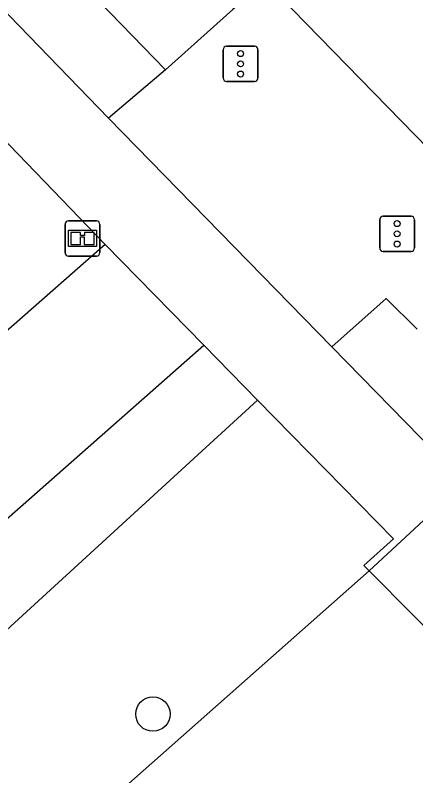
# Model space of a CAD drawing. Extents: x 160664 to 161506, y 382245 to 383288.
# Drawn here: x 161217.89 to 161229.26, y 383132.85 to 383154.45 of the extents above; entities that cross this region are included whole.
import ezdxf

# ---------------------------------------------------------------- set-up
doc = ezdxf.new("R2010")
doc.units = 0
for name, color, linetype in [('IMGEO_Boom', 7, 'Continuous'), ('IMGEO_Fietspad_gesloten', 7, 'Continuous'), ('IMGEO_Groenvoorziening', 7, 'Continuous'), ('IMGEO_Informatiebord', 7, 'Continuous'), ('IMGEO_Muur', 7, 'Continuous'), ('IMGEO_Rijbaan_lokaal_open', 7, 'Continuous'), ('IMGEO_Verkeersregelinstallatiepaal', 7, 'Continuous'), ('IMGEO_Voetpad_open', 7, 'Continuous')]:
    doc.layers.add(name, color=color, linetype=linetype)

msp = doc.modelspace()

# ---------------------------------------------------------------- linework, layer by layer
at = {"layer": 'IMGEO_Boom'}
msp.add_circle((161221.801, 383134.604), 0.489, dxfattribs=at)
at = {"layer": 'IMGEO_Fietspad_gesloten'}
for points in [[(161220.542, 383151.528), (161215.744, 383156.483), (161190.617, 383182.288)], [(161222.157, 383152.902), (161206.418, 383169.107)], [(161222.157, 383152.902), (161220.542, 383151.528)], [(161226.882, 383145.034), (161228.426, 383146.407), (161229.297, 383145.531)], [(161230.649, 383141.176), (161226.882, 383145.034)]]:
    msp.add_lwpolyline(points, dxfattribs=at)
at = {"layer": 'IMGEO_Groenvoorziening'}
for points in [[(161201.016, 383121.754), (161224.773, 383143.52)], [(161227.936, 383138.676), (161204.651, 383118.07), (161202.516, 383120.234), (161201.016, 383121.754)]]:
    msp.add_lwpolyline(points, dxfattribs=at)
at = {"layer": 'IMGEO_Informatiebord'}
for p, q in [((161219.306, 383147.709), (161219.306, 383148.509)), ((161219.306, 383148.509), (161219.306, 383147.709)), ((161219.406, 383148.609), (161220.196, 383148.609)), ((161220.196, 383148.609), (161219.406, 383148.609)), ((161220.296, 383148.509), (161220.296, 383147.709)), ((161220.296, 383147.709), (161220.296, 383148.509)), ((161220.196, 383147.609), (161219.406, 383147.609)), ((161219.406, 383147.609), (161220.196, 383147.609))]:
    msp.add_line(p, q, dxfattribs=at)
for points in [[(161219.407, 383148.341), (161220.195, 383148.341), (161220.195, 383147.877), (161219.407, 383147.877), (161219.407, 383148.341)], [(161219.472, 383148.276), (161219.472, 383147.942), (161219.747, 383147.942), (161219.748, 383148.155), (161219.852, 383148.156), (161219.853, 383147.942), (161220.13, 383147.942), (161220.13, 383148.276), (161219.854, 383148.276), (161219.854, 383148.196), (161219.748, 383148.196), (161219.748, 383148.276), (161219.472, 383148.276)]]:
    msp.add_lwpolyline(points, dxfattribs=at)
for centre, start, end in [((161219.406, 383148.509), 90, 180), ((161219.406, 383148.509), 90, 180), ((161220.196, 383148.509), 0, 90), ((161220.196, 383148.509), 360, 90), ((161219.406, 383147.709), 180, 270), ((161219.406, 383147.709), 180, 270), ((161220.196, 383147.709), 270, 0), ((161220.196, 383147.709), 270, 0)]:
    msp.add_arc(centre, 0.1, start, end, dxfattribs=at)
at = {"layer": 'IMGEO_Muur'}
msp.add_lwpolyline([(161204.651, 383118.07), (161227.936, 383138.676)], dxfattribs=at)
at = {"layer": 'IMGEO_Rijbaan_lokaal_open'}
msp.add_lwpolyline([(161224.983, 383155.418), (161231.946, 383148.277)], dxfattribs=at)
at = {"layer": 'IMGEO_Verkeersregelinstallatiepaal'}
for p, q in [((161223.793, 383152.668), (161223.793, 383153.468)), ((161223.793, 383153.468), (161223.793, 383152.668)), ((161223.893, 383153.568), (161224.683, 383153.568)), ((161224.683, 383153.568), (161223.893, 383153.568)), ((161224.783, 383153.468), (161224.783, 383152.668)), ((161224.783, 383152.668), (161224.783, 383153.468)), ((161224.683, 383152.568), (161223.893, 383152.568)), ((161223.893, 383152.568), (161224.683, 383152.568)), ((161228.338, 383148.742), (161229.128, 383148.742)), ((161229.128, 383148.742), (161228.338, 383148.742)), ((161228.238, 383147.842), (161228.238, 383148.642)), ((161228.238, 383148.642), (161228.238, 383147.842)), ((161229.228, 383148.642), (161229.228, 383147.842)), ((161229.228, 383147.842), (161229.228, 383148.642)), ((161229.128, 383147.742), (161228.338, 383147.742)), ((161228.338, 383147.742), (161229.128, 383147.742))]:
    msp.add_line(p, q, dxfattribs=at)
for centre in [(161224.288, 383153.358), (161224.288, 383153.068), (161224.288, 383152.778), (161228.733, 383148.532), (161228.733, 383148.242), (161228.733, 383147.952)]:
    msp.add_circle(centre, 0.085, dxfattribs=at)
for centre, start, end in [((161223.893, 383153.468), 90, 180), ((161223.893, 383153.468), 90, 180), ((161224.683, 383153.468), 0, 90), ((161224.683, 383153.468), 360, 90), ((161223.893, 383152.668), 180, 270), ((161223.893, 383152.668), 180, 270), ((161224.683, 383152.668), 270, 0), ((161224.683, 383152.668), 270, 0), ((161228.338, 383148.642), 90, 180), ((161228.338, 383148.642), 90, 180), ((161229.128, 383148.642), 0, 90), ((161229.128, 383148.642), 360, 90), ((161228.338, 383147.842), 180, 270), ((161228.338, 383147.842), 180, 270), ((161229.128, 383147.842), 270, 0), ((161229.128, 383147.842), 270, 0)]:
    msp.add_arc(centre, 0.1, start, end, dxfattribs=at)
at = {"layer": 'IMGEO_Voetpad_open'}
for points in [[(161224.983, 383155.418), (161224.072, 383154.607), (161222.157, 383152.902)], [(161216.736, 383151.78), (161220.444, 383147.936)], [(161226.882, 383145.034), (161220.542, 383151.528)], [(161220.444, 383147.936), (161206.661, 383135.826)], [(161220.444, 383147.936), (161223.249, 383145.077)], [(161209.458, 383132.925), (161223.249, 383145.077)], [(161223.249, 383145.077), (161224.773, 383143.52)], [(161224.773, 383143.52), (161228.626, 383139.584), (161227.787, 383138.827), (161227.936, 383138.676)], [(161227.936, 383138.676), (161230.649, 383141.176)], [(161232.899, 383132.779), (161232.814, 383132.866), (161232.984, 383133.027), (161230.254, 383135.864), (161230.456, 383136.132), (161227.936, 383138.676)]]:
    msp.add_lwpolyline(points, dxfattribs=at)

doc.saveas('drawing.dxf')
